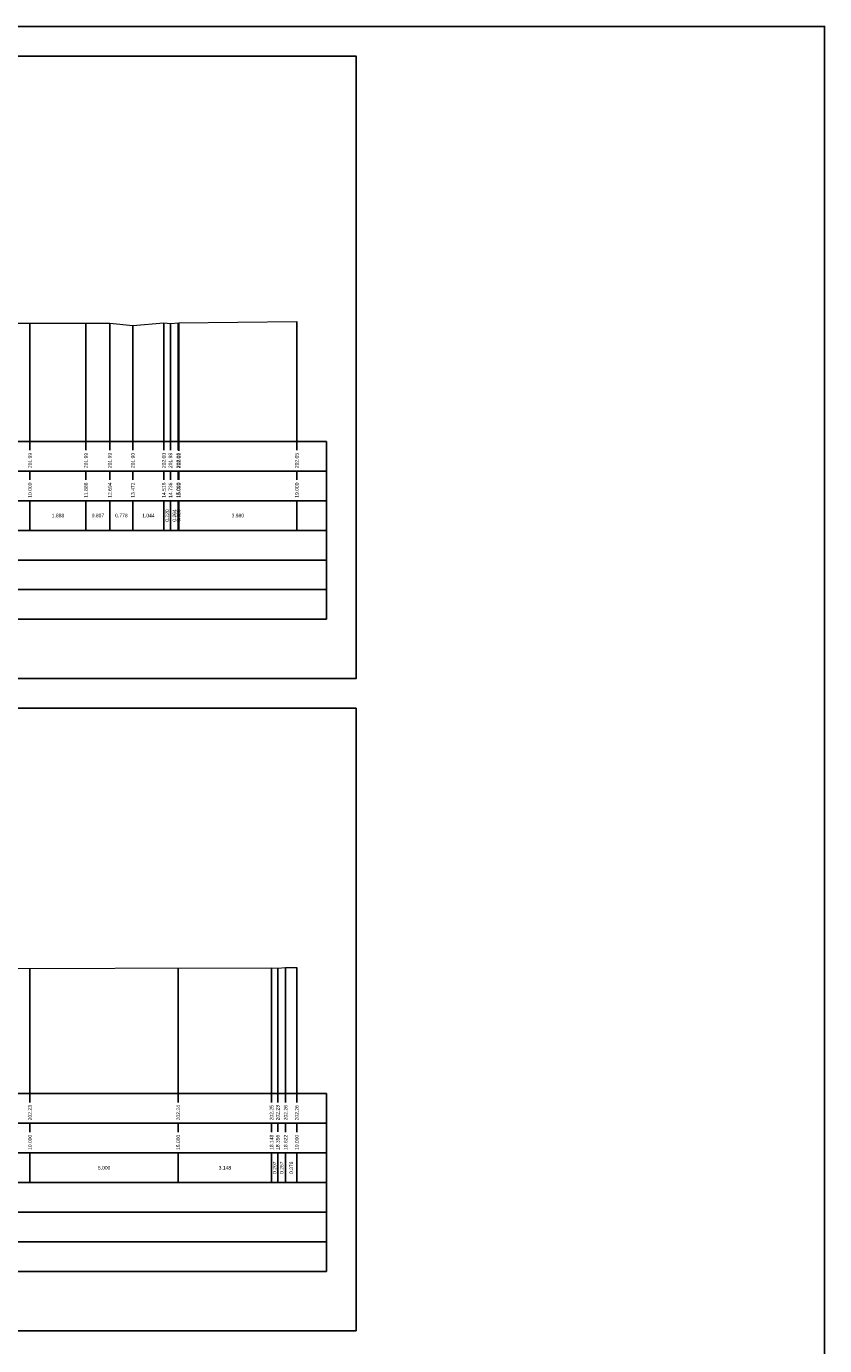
# Model space of a CAD drawing. Extents: x 1616800 to 1632437, y 2248456 to 2251974.
# Tile 379 of 399: x 1626177 to 1626447, y 2250229 to 2250674. Entities that reach past the tile are written whole.
import ezdxf
from ezdxf.enums import TextEntityAlignment as Align

# ---------------------------------------------------------------- set-up
doc = ezdxf.new("R2010")
doc.units = 0
doc.header["$LTSCALE"] = 2
for name, color, linetype in [('X-PAP-PL_PT_1_Construction', 7, 'CONTINUOUS'), ('X-PAP-PL_PT_1_MiseEnPage', 7, 'CONTINUOUS'), ('X-PAP-PL_PT_1_Rappel', 7, 'CONTINUOUS'), ('X-PAP-PL_PT_1_Textes', 7, 'CONTINUOUS'), ('X-PAP-PL_PT_1_TN', 7, 'CONTINUOUS')]:
    doc.layers.add(name, color=color, linetype=linetype)
doc.styles.add('ARIAL-GRAS', font='arial.ttf')

msp = doc.modelspace()

# ---------------------------------------------------------------- linework, layer by layer
at = {"layer": 'X-PAP-PL_PT_1_Construction'}
for p, q in [((1625823.528, 2250534.0711), (1626278.528, 2250534.0711)), ((1626278.528, 2250474.0711), (1626278.528, 2250534.0711)), ((1626278.528, 2250524.0711), (1625823.528, 2250524.0711)), ((1626278.528, 2250514.0711), (1625823.528, 2250514.0711)), ((1626278.528, 2250504.0711), (1625823.528, 2250504.0711)), ((1626278.528, 2250494.0711), (1625823.528, 2250494.0711)), ((1626278.528, 2250484.0711), (1625823.528, 2250484.0711)), ((1625823.528, 2250474.0711), (1626278.528, 2250474.0711)), ((1625823.528, 2250314.0711), (1626278.528, 2250314.0711)), ((1626278.528, 2250254.0711), (1626278.528, 2250314.0711)), ((1626278.528, 2250304.0711), (1625823.528, 2250304.0711)), ((1626278.528, 2250294.0711), (1625823.528, 2250294.0711)), ((1626278.528, 2250284.0711), (1625823.528, 2250284.0711)), ((1626278.528, 2250274.0711), (1625823.528, 2250274.0711)), ((1626278.528, 2250264.0711), (1625823.528, 2250264.0711)), ((1625823.528, 2250254.0711), (1626278.528, 2250254.0711))]:
    msp.add_line(p, q, dxfattribs=at)
at = {"layer": 'X-PAP-PL_PT_1_Construction', "color": 95}
for p, q in [((1626178.528, 2250531.1248), (1626178.528, 2250534.0711)), ((1626197.4052, 2250531.1248), (1626197.4052, 2250534.0711)), ((1626205.473, 2250531.1248), (1626205.473, 2250534.0711)), ((1626213.25, 2250531.1183), (1626213.25, 2250534.0711)), ((1626223.6854, 2250531.1183), (1626223.6854, 2250534.0711)), ((1626225.8888, 2250531.1248), (1626225.8888, 2250534.0711)), ((1626228.528, 2250531.1183), (1626228.528, 2250534.0711)), ((1626228.7265, 2250530.8907), (1626228.7265, 2250534.0711)), ((1626268.528, 2250531.1314), (1626268.528, 2250534.0711)), ((1626178.528, 2250521.1183), (1626178.528, 2250524.0711)), ((1626197.4052, 2250521.1248), (1626197.4052, 2250524.0711)), ((1626205.473, 2250521.1175), (1626205.473, 2250524.0711)), ((1626213.25, 2250521.1101), (1626213.25, 2250524.0711)), ((1626223.6854, 2250521.1216), (1626223.6854, 2250524.0711)), ((1626225.8888, 2250521.1216), (1626225.8888, 2250524.0711)), ((1626228.528, 2250521.1183), (1626228.528, 2250524.0711)), ((1626228.7265, 2250521.1183), (1626228.7265, 2250524.0711)), ((1626268.528, 2250521.1183), (1626268.528, 2250524.0711)), ((1626178.528, 2250504.0711), (1626178.528, 2250514.0711)), ((1626197.4052, 2250504.0711), (1626197.4052, 2250514.0711)), ((1626205.473, 2250504.0711), (1626205.473, 2250514.0711)), ((1626213.25, 2250504.0711), (1626213.25, 2250514.0711)), ((1626223.6854, 2250504.0711), (1626223.6854, 2250514.0711)), ((1626225.8888, 2250504.0711), (1626225.8888, 2250514.0711)), ((1626228.528, 2250504.0711), (1626228.528, 2250514.0711)), ((1626228.7265, 2250504.0711), (1626228.7265, 2250514.0711)), ((1626268.528, 2250504.0711), (1626268.528, 2250514.0711)), ((1626178.528, 2250311.1224), (1626178.528, 2250314.0711)), ((1626228.528, 2250311.1175), (1626228.528, 2250314.0711)), ((1626260.0127, 2250311.1314), (1626260.0127, 2250314.0711)), ((1626262.079, 2250311.1224), (1626262.079, 2250314.0711)), ((1626264.7484, 2250311.1216), (1626264.7484, 2250314.0711)), ((1626268.528, 2250311.1216), (1626268.528, 2250314.0711)), ((1626178.528, 2250301.1183), (1626178.528, 2250304.0711)), ((1626228.528, 2250301.1183), (1626228.528, 2250304.0711)), ((1626260.0127, 2250301.1248), (1626260.0127, 2250304.0711)), ((1626262.079, 2250301.1314), (1626262.079, 2250304.0711)), ((1626264.7484, 2250301.1101), (1626264.7484, 2250304.0711)), ((1626268.528, 2250301.1183), (1626268.528, 2250304.0711)), ((1626178.528, 2250284.0711), (1626178.528, 2250294.0711)), ((1626228.528, 2250284.0711), (1626228.528, 2250294.0711)), ((1626260.0127, 2250284.0711), (1626260.0127, 2250294.0711)), ((1626262.079, 2250284.0711), (1626262.079, 2250294.0711)), ((1626264.7484, 2250284.0711), (1626264.7484, 2250294.0711)), ((1626268.528, 2250284.0711), (1626268.528, 2250294.0711))]:
    msp.add_line(p, q, dxfattribs=at)
at = {"layer": 'X-PAP-PL_PT_1_Construction', "flags": 128}
for points in [[(1625783.528, 2250664.0711), (1626288.528, 2250664.0711), (1626288.528, 2250454.0711), (1625783.528, 2250454.0711)], [(1625783.528, 2250444.0711), (1626288.528, 2250444.0711), (1626288.528, 2250234.0711), (1625783.528, 2250234.0711)]]:
    msp.add_lwpolyline(points, close=True, dxfattribs=at)
at = {"layer": 'X-PAP-PL_PT_1_MiseEnPage', "flags": 128}
msp.add_lwpolyline([(1625258.528, 2250674.0711), (1626446.528, 2250674.0711), (1626446.528, 2249834.0711), (1625258.528, 2249834.0711)], close=True, dxfattribs=at)
at = {"layer": 'X-PAP-PL_PT_1_Rappel', "color": 95, "linetype": 'Continuous'}
for p, q in [((1626268.528, 2250534.0711), (1626268.528, 2250574.5557)), ((1626178.528, 2250534.0711), (1626178.528, 2250573.966)), ((1626197.4052, 2250534.0711), (1626197.4052, 2250573.9449)), ((1626205.473, 2250534.0711), (1626205.473, 2250574.0171)), ((1626213.25, 2250534.0711), (1626213.25, 2250573.1187)), ((1626223.6854, 2250534.0711), (1626223.6854, 2250574.0226)), ((1626225.8888, 2250534.0711), (1626225.8888, 2250573.8963)), ((1626228.528, 2250534.0711), (1626228.528, 2250574.1075)), ((1626228.7265, 2250534.0711), (1626228.7265, 2250574.1234)), ((1626178.528, 2250314.0711), (1626178.528, 2250356.3731)), ((1626228.528, 2250314.0711), (1626228.528, 2250356.4699)), ((1626260.0127, 2250314.0711), (1626260.0127, 2250356.5309)), ((1626262.079, 2250314.0711), (1626262.079, 2250356.4116)), ((1626264.7484, 2250314.0711), (1626264.7484, 2250356.6254)), ((1626268.528, 2250314.0711), (1626268.528, 2250356.6703))]:
    msp.add_line(p, q, dxfattribs=at)
at = {"layer": 'X-PAP-PL_PT_1_TN', "color": 95, "linetype": 'Continuous', "lineweight": 0, "flags": 128}
for points in [[(1625903.528, 2250574.3365), (1625904.8132, 2250574.3617), (1625928.8774, 2250574.1981), (1625988.3517, 2250574.3436), (1626045.9683, 2250573.6207), (1626069.9931, 2250573.6134), (1626078.528, 2250573.9861), (1626078.528, 2250573.9861), (1626085.0525, 2250574.2711), (1626161.3103, 2250573.9851), (1626197.4052, 2250573.9449), (1626205.473, 2250574.0171), (1626213.25, 2250573.1187), (1626223.6854, 2250574.0226), (1626225.8888, 2250573.8963), (1626228.7265, 2250574.1234), (1626268.528, 2250574.5557)], [(1625903.528, 2250355.011), (1625906.0401, 2250355.0776), (1625976.2434, 2250354.8163), (1625985.5063, 2250354.9051), (1626054.9229, 2250355.1489), (1626069.83, 2250355.1565), (1626078.528, 2250355.2783), (1626078.528, 2250355.2783), (1626142.894, 2250356.18), (1626153.5581, 2250356.3198), (1626154.3531, 2250356.3262), (1626260.0127, 2250356.5309), (1626262.079, 2250356.4116), (1626264.7484, 2250356.6254), (1626268.528, 2250356.6703)]]:
    msp.add_lwpolyline(points, dxfattribs=at)

# ---------------------------------------------------------------- texts
at = {"layer": 'X-PAP-PL_PT_1_Textes', "color": 7, "style": 'ARIAL-GRAS'}
for s, p in [('201.99', (1626178.528, 2250525.0711)), ('201.99', (1626197.4052, 2250525.0711)), ('201.99', (1626205.473, 2250525.0711)), ('201.90', (1626213.25, 2250525.0711)), ('202.00', (1626223.6854, 2250525.0711)), ('201.98', (1626225.8888, 2250525.0711)), ('202.00', (1626228.528, 2250525.0711)), ('202.01', (1626228.7265, 2250525.0711)), ('202.05', (1626268.528, 2250525.0711)), ('10.000', (1626178.528, 2250515.0711)), ('11.888', (1626197.4052, 2250515.0711)), ('12.694', (1626205.473, 2250515.0711)), ('13.472', (1626213.25, 2250515.0711)), ('14.516', (1626223.6854, 2250515.0711)), ('14.736', (1626225.8888, 2250515.0711)), ('15.000', (1626228.528, 2250515.0711)), ('15.020', (1626228.7265, 2250515.0711)), ('19.000', (1626268.528, 2250515.0711)), ('202.23', (1626178.528, 2250305.0711)), ('202.24', (1626228.528, 2250305.0711)), ('202.25', (1626260.0127, 2250305.0711)), ('202.23', (1626262.079, 2250305.0711)), ('202.26', (1626264.7484, 2250305.0711)), ('202.26', (1626268.528, 2250305.0711)), ('10.000', (1626178.528, 2250295.0711)), ('15.000', (1626228.528, 2250295.0711)), ('18.148', (1626260.0127, 2250295.0711)), ('18.355', (1626262.079, 2250295.0711)), ('18.622', (1626264.7484, 2250295.0711)), ('19.000', (1626268.528, 2250295.0711))]:
    msp.add_text(s, height=1.2, rotation=90, dxfattribs=at).set_placement(p, align=Align.MIDDLE_LEFT)
for s, p in [('1.888', (1626187.9666, 2250509.0711)), ('0.807', (1626201.4391, 2250509.0711)), ('0.778', (1626209.3615, 2250509.0711)), ('1.044', (1626218.4677, 2250509.0711)), ('3.980', (1626248.6272, 2250509.0711)), ('5.000', (1626203.528, 2250289.0711)), ('3.148', (1626244.2703, 2250289.0711))]:
    msp.add_text(s, height=1.2, dxfattribs=at).set_placement(p, align=Align.MIDDLE_CENTER)
for s, p in [('0.220', (1626224.7871, 2250509.0711)), ('0.264', (1626227.2084, 2250509.0711)), ('0.020', (1626228.6272, 2250509.0711)), ('0.207', (1626261.0459, 2250289.0711)), ('0.267', (1626263.4137, 2250289.0711)), ('0.378', (1626266.6382, 2250289.0711))]:
    msp.add_text(s, height=1.2, rotation=90, dxfattribs=at).set_placement(p, align=Align.MIDDLE_CENTER)

doc.saveas('drawing.dxf')
